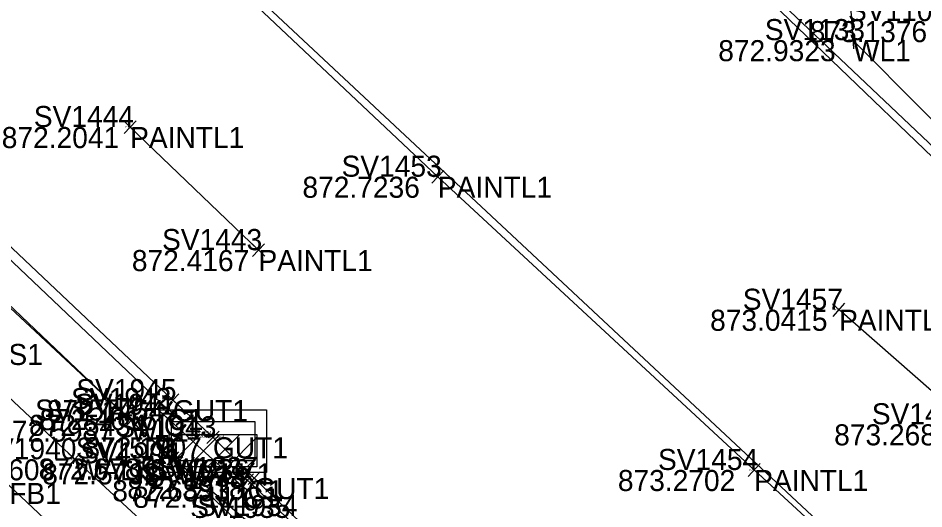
# Model space of a CAD drawing. Extents: x 1469677 to 1493262, y 375219 to 389293.
# Drawn here: x 1480080.3 to 1480132, y 379469.7 to 379497.6 of the extents above; entities that cross this region are included whole.
import ezdxf

# ---------------------------------------------------------------- set-up
doc = ezdxf.new("R2010")
doc.units = 0
for name, color, linetype in [('Building', 7, 'Continuous'), ('DR_X_Drive_Pipe', 7, 'Continuous'), ('DV_X_Lot_Line', 7, 'Continuous'), ('DV_X_Text', 7, 'Continuous'), ('GK_Visualization', 7, 'Continuous'), ('PNTELEV', 7, 'Continuous'), ('RD_P_Text', 7, 'Continuous'), ('RW_P_Esmt_SW', 7, 'Continuous'), ('RW_X_CL_20', 7, 'Continuous'), ('SV_X_Mon_Cells_Found', 7, 'Continuous'), ('SV_X_Random_Point', 7, 'Continuous'), ('SV_X_Text_Elevation', 7, 'Continuous')]:
    doc.layers.add(name, color=color, linetype=linetype)

msp = doc.modelspace()

# ---------------------------------------------------------------- linework, layer by layer
at = {"layer": 'Building'}
for points in [[(1480030.312, 379558.368), (1480048.994, 379540.544), (1480068.184, 379522.458), (1480086.697, 379505.162), (1480104.247, 379488.61), (1480122.276, 379471.896), (1480139.96, 379455.601)], [(1480094.022, 379484.43), (1480086.704, 379491.442)], [(1480134.548, 379474.499), (1480127.117, 379481.028)]]:
    msp.add_lwpolyline(points, dxfattribs=at)
at = {"layer": 'DR_X_Drive_Pipe'}
for points in [[(1480049.152, 379568.017), (1480068.611, 379550.193), (1480086.403, 379533.424), (1480090.024, 379530.079), (1480102.295, 379519.134), (1480111.734, 379511.473), (1480120.332, 379509.136), (1480127.535, 379501.668), (1480127.911, 379496.395), (1480140.166, 379484.084), (1480149.088, 379474.708), (1480164.726, 379459.482), (1480172.622, 379452.503), (1480197.813, 379429.111)], [(1480134.739, 379430.559), (1480121.485, 379441.998), (1480113.085, 379450.369), (1480106.418, 379456.915), (1480094.539, 379467.985), (1480089.15, 379472.551), (1480086.751, 379474.713), (1480073.459, 379487.337), (1480068.123, 379493.187), (1480050.678, 379510.207), (1480044.404, 379515.873)]]:
    msp.add_lwpolyline(points, dxfattribs=at)
at = {"layer": 'DV_X_Lot_Line'}
for points in [[(1480132.903, 379425.968), (1480114.834, 379442.96), (1480103.251, 379453.811), (1480091.01, 379465.628), (1480083.545, 379472.507), (1480065.123, 379489.824), (1480051.079, 379503.111), (1480050.67, 379503.609), (1480040.657, 379513.03), (1480041.273, 379513.837), (1480027.417, 379527.179), (1480013.329, 379540.204)], [(1480053.564, 379505.61), (1480071.797, 379488.664), (1480089.369, 379472.273), (1480095.978, 379465.936)]]:
    msp.add_lwpolyline(points, dxfattribs=at)
at = {"layer": 'PNTELEV'}
for p, q in [((1480127.876, 379496.894), (1480127.947, 379495.897)), ((1480128.41, 379496.431), (1480127.413, 379496.36)), ((1480127.911, 379496.395), (1480127.911, 379496.395)), ((1480087.065, 379491.096), (1480086.342, 379491.788)), ((1480086.358, 379491.081), (1480087.049, 379491.803)), ((1480086.704, 379491.442), (1480086.704, 379491.442)), ((1480103.883, 379488.953), (1480104.611, 379488.267)), ((1480104.59, 379488.974), (1480103.904, 379488.246)), ((1480104.247, 379488.61), (1480104.247, 379488.61)), ((1480094.383, 379484.084), (1480093.661, 379484.776)), ((1480093.676, 379484.069), (1480094.368, 379484.791)), ((1480094.022, 379484.43), (1480094.022, 379484.43)), ((1480127.493, 379480.698), (1480126.741, 379481.358)), ((1480126.787, 379480.652), (1480127.447, 379481.404)), ((1480127.117, 379481.028), (1480127.117, 379481.028)), ((1480089.511, 379475.536), (1480088.779, 379476.217)), ((1480088.805, 379475.51), (1480089.485, 379476.243)), ((1480088.42, 379475.643), (1480089.256, 379475.094)), ((1480088.564, 379474.95), (1480089.112, 379475.787)), ((1480089.145, 379475.876), (1480089.145, 379475.876)), ((1480086.416, 379474.342), (1480087.085, 379475.085)), ((1480088.993, 379474.704), (1480088.253, 379475.377)), ((1480088.286, 379474.671), (1480088.96, 379475.41)), ((1480088.838, 379475.368), (1480088.838, 379475.368)), ((1480087.122, 379474.379), (1480086.379, 379475.048)), ((1480086.751, 379474.713), (1480086.751, 379474.713)), ((1480088.623, 379475.041), (1480088.623, 379475.041)), ((1480091.778, 379473.41), (1480091.066, 379474.112)), ((1480091.071, 379473.405), (1480091.773, 379474.117)), ((1480091.422, 379473.761), (1480091.422, 379473.761)), ((1480083.913, 379472.168), (1480083.177, 379472.846)), ((1480083.206, 379472.139), (1480083.884, 379472.875)), ((1480083.545, 379472.507), (1480083.545, 379472.507)), ((1480089.531, 379472.228), (1480088.768, 379472.874)), ((1480088.826, 379472.169), (1480089.473, 379472.932)), ((1480089.003, 379472.614), (1480089.735, 379471.932)), ((1480089.71, 379472.639), (1480089.028, 379471.908)), ((1480089.15, 379472.551), (1480089.15, 379472.551)), ((1480089.369, 379472.273), (1480089.369, 379472.273)), ((1480121.909, 379472.236), (1480122.642, 379471.556)), ((1480122.616, 379472.262), (1480121.936, 379471.529)), ((1480093.749, 379470.966), (1480093.025, 379471.655)), ((1480093.042, 379470.948), (1480093.732, 379471.673)), ((1480094.14, 379471.091), (1480093.418, 379471.782)), ((1480093.433, 379471.075), (1480094.125, 379471.798)), ((1480122.276, 379471.896), (1480122.276, 379471.896)), ((1480093.537, 379470.652), (1480092.717, 379471.225)), ((1480093.414, 379471.349), (1480092.84, 379470.529)), ((1480093.387, 379471.311), (1480093.387, 379471.311)), ((1480093.779, 379471.437), (1480093.779, 379471.437)), ((1480093.127, 379470.939), (1480093.127, 379470.939))]:
    msp.add_line(p, q, dxfattribs=at)
at = {"layer": 'RD_P_Text'}
for points in [[(1480042.95, 379573.802), (1480051.182, 379566.018), (1480067.383, 379550.834), (1480087.586, 379531.809), (1480105.067, 379515.41), (1480105.589, 379514.887), (1480115.079, 379506.297), (1480116.303, 379505.052), (1480118.53, 379502.967), (1480120.902, 379500.821), (1480138.714, 379483.703), (1480170.84, 379453.681), (1480172.574, 379452.083), (1480181.867, 379443.345), (1480182.839, 379442.217), (1480185.607, 379439.661), (1480186.493, 379438.955), (1480206.919, 379419.855)], [(1480043.308, 379574.086), (1480051.435, 379566.534), (1480067.64, 379551.083), (1480087.827, 379532.141), (1480105.189, 379515.816), (1480105.937, 379515.205), (1480115.287, 379506.588), (1480116.588, 379505.377), (1480116.999, 379505.563), (1480121.373, 379501.34), (1480121.053, 379501.135), (1480146.64, 379476.909), (1480171.177, 379454.102), (1480173.021, 379452.229), (1480182.175, 379443.675), (1480183.379, 379442.683), (1480186.184, 379440.013), (1480186.975, 379439.363), (1480207.407, 379420.301)], [(1480135.19, 379432.332), (1480118.45, 379448.16), (1480110.152, 379455.954), (1480109.273, 379456.61), (1480100.92, 379464.722), (1480096.044, 379469.27), (1480093.779, 379471.437), (1480091.422, 379473.761), (1480089.145, 379475.876), (1480069.411, 379494.504), (1480056.455, 379506.379), (1480055.435, 379507.417), (1480042.302, 379520.019), (1480041.64, 379520.833), (1480030.984, 379530.729), (1480016.059, 379544.67)], [(1480135, 379431.897), (1480118.039, 379447.914), (1480109.91, 379455.647), (1480108.98, 379456.443), (1480100.472, 379464.439), (1480095.645, 379469.163), (1480093.387, 379471.311), (1480093.127, 379470.939), (1480088.623, 379475.041), (1480088.838, 379475.368), (1480068.906, 379494.276), (1480056.264, 379506.212), (1480055.202, 379507.245), (1480042.335, 379519.353), (1480041.39, 379520.138), (1480030.539, 379530.321), (1480016.21, 379543.914)]]:
    msp.add_lwpolyline(points, dxfattribs=at)
at = {"layer": 'RW_X_CL_20'}
for p, q in [((1480091.437, 379475.332), (1480091.437, 379475.332)), ((1480091.437, 379474.665), (1480091.437, 379474.665)), ((1480089.062, 379473.54), (1480089.062, 379473.54)), ((1480091.437, 379473.915), (1480091.437, 379473.915)), ((1480091.437, 379473.915), (1480091.437, 379473.915)), ((1480091.437, 379473.54), (1480091.437, 379473.54)), ((1480093.812, 379473.54), (1480093.812, 379473.54)), ((1480091.437, 379472.415), (1480091.437, 379472.415)), ((1480091.437, 379471.748), (1480091.437, 379471.748))]:
    msp.add_line(p, q, dxfattribs=at)
at = {"layer": 'SV_X_Mon_Cells_Found'}
msp.add_lwpolyline([(1477164.629, 382297.849), (1479615.888, 379904.59), (1480413.414, 379159.216)], dxfattribs=at)
at = {"layer": 'SV_X_Random_Point'}
for p, q in [((1480088.937, 379472.156), (1480090.691, 379473.915)), ((1480088.937, 379473.289), (1480089.561, 379473.915)), ((1480089.993, 379472.082), (1480091.821, 379473.915)), ((1480091.122, 379472.082), (1480092.951, 379473.915)), ((1480092.252, 379472.082), (1480093.937, 379473.771)), ((1480093.382, 379472.082), (1480093.937, 379472.638))]:
    msp.add_line(p, q, dxfattribs=at)
for points in [[(1480088.395, 379475.333), (1480094.479, 379475.333), (1480094.479, 379471.748), (1480088.395, 379471.748)], [(1480089.062, 379474.665), (1480093.812, 379474.665), (1480093.812, 379472.415), (1480089.062, 379472.415)], [(1480088.937, 379473.915), (1480093.937, 379473.915), (1480093.937, 379472.082), (1480088.937, 379472.082)]]:
    msp.add_lwpolyline(points, close=True, dxfattribs=at)
at = {"layer": 'SV_X_Text_Elevation'}
msp.add_line((1479636.611, 379926.284), (1480557.828, 379065.308), dxfattribs=at)

# ---------------------------------------------------------------- texts
at = {"layer": 'DV_X_Text'}
for s, height, p in [('873.1376', 1.2, (1480125.444, 379496.28)), ('872.9323', 1.2, (1480120.23, 379495.195)), ('872.93', 0.06, (1480127.631, 379496.335)), ('872.2041', 1.2, (1480079.388, 379490.242)), ('872.20', 0.06, (1480086.421, 379491.382)), ('872.7236', 1.2, (1480096.528, 379487.41)), ('872.72', 0.06, (1480103.969, 379488.55)), ('872.4167', 1.2, (1480086.804, 379483.23)), ('872.42', 0.06, (1480093.743, 379484.37)), ('873.0415', 1.2, (1480119.767, 379479.828)), ('873.04', 0.06, (1480126.831, 379480.968)), ('872.1454', 1.2, (1480081.956, 379474.676)), ('872.15', 0.06, (1480088.889, 379475.816)), ('872.4616', 1.2, (1480081.545, 379474.168)), ('872.46', 0.06, (1480088.555, 379475.308)), ('872.5987', 1.2, (1480079.069, 379473.513)), ('872.5434', 1.2, (1480080.942, 379473.841)), ('872.60', 0.06, (1480086.466, 379474.653)), ('872.54', 0.06, (1480088.344, 379474.981)), ('873.2688', 1.2, (1480126.838, 379473.299)), ('872.1907', 1.2, (1480084.1, 379472.561)), ('872.2008', 0.2, (1480090.124, 379473.715)), ('872.19', 0.06, (1480091.166, 379473.701)), ('872.20', 0.01, (1480091.39, 379473.905)), ('872.5608', 1.2, (1480075.741, 379471.307)), ('872.6785', 1.2, (1480081.487, 379471.351)), ('872.56', 0.06, (1480083.262, 379472.447)), ('872.68', 0.06, (1480088.869, 379472.491)), ('872.5798', 1.2, (1480081.697, 379471.073)), ('872.58', 0.06, (1480089.089, 379472.213)), ('873.2702', 1.2, (1480114.509, 379470.696)), ('873.27', 0.06, (1480121.996, 379471.836)), ('872.6833', 1.2, (1480085.687, 379470.111)), ('872.3918', 1.2, (1480086.542, 379470.237)), ('872.7111', 1.2, (1480086.881, 379469.739)), ('872.68', 0.06, (1480093.106, 379471.251)), ('872.39', 0.06, (1480093.498, 379471.377)), ('872.71', 0.06, (1480092.871, 379470.879))]:
    msp.add_text(s, height=height, dxfattribs=at).set_placement(p)
at = {"layer": 'GK_Visualization'}
for s, height, p in [('WL1', 1.2, (1480127.911, 379495.195)), ('PAINTL1', 1.2, (1480086.704, 379490.242)), ('PAINTL1', 1.2, (1480104.247, 379487.41)), ('PAINTL1', 1.2, (1480094.022, 379483.23)), ('PAINTL1', 1.2, (1480127.117, 379479.828)), ('STEPS1', 1.2, (1480075.578, 379477.879)), ('GUT1', 1.2, (1480089.145, 379474.676)), ('C1', 1.2, (1480088.838, 379474.168)), ('WL1', 1.2, (1480086.751, 379473.513)), ('C1', 1.2, (1480088.623, 379473.841)), ('CB-3', 0.2, (1480091.437, 379473.715)), ('GUT1', 1.2, (1480091.422, 379472.561)), ('WALK1', 1.2, (1480083.545, 379471.307)), ('WL1', 1.2, (1480089.15, 379471.351)), ('WALK1', 1.2, (1480089.369, 379471.073)), ('PAINTL1', 1.2, (1480122.276, 379470.696)), ('FB1', 1.2, (1480079.816, 379469.96)), ('C1', 1.2, (1480093.127, 379469.739)), ('C1', 1.2, (1480093.387, 379470.111)), ('GUT1', 1.2, (1480093.779, 379470.237))]:
    msp.add_text(s, height=height, dxfattribs=at).set_placement(p)
at = {"layer": 'RW_P_Esmt_SW'}
for s, height, p in [('SV1103', 1.2, (1480127.627, 379497.48)), ('SV1133', 1.2, (1480122.886, 379496.395)), ('SV1133', 0.06, (1480127.66, 379496.395)), ('SV1444', 1.2, (1480081.215, 379491.442)), ('SV1444', 0.06, (1480086.43, 379491.442)), ('SV1453', 1.2, (1480098.758, 379488.61)), ('SV1453', 0.06, (1480103.973, 379488.61)), ('SV1443', 1.2, (1480088.524, 379484.43)), ('SV1443', 0.06, (1480093.747, 379484.43)), ('SV1457', 1.2, (1480121.628, 379481.028)), ('SV1457', 0.06, (1480126.843, 379481.028)), ('SV1945', 1.2, (1480083.637, 379475.876)), ('SV1942', 1.2, (1480083.34, 379475.368)), ('SV1941', 1.2, (1480083.567, 379475.041)), ('SV1577', 1.2, (1480081.29, 379474.713)), ('SV1945', 0.06, (1480088.87, 379475.876)), ('SV1456', 1.2, (1480128.984, 379474.499)), ('SV1941', 0.06, (1480088.37, 379475.041)), ('SV1942', 0.06, (1480088.563, 379475.368)), ('SV1943', 1.2, (1480085.914, 379473.761)), ('SV1577', 0.06, (1480086.478, 379474.713)), ('SV1944', 0.2, (1480090.521, 379473.915)), ('SV1940', 1.2, (1480077.933, 379472.507)), ('SV1576', 1.2, (1480083.614, 379472.551)), ('SV1943', 0.06, (1480091.147, 379473.761)), ('SV1944', 0.01, (1480091.391, 379473.915)), ('SV1994', 1.2, (1480083.861, 379472.273)), ('SV1454', 1.2, (1480116.796, 379471.896)), ('SV1940', 0.06, (1480083.264, 379472.507)), ('SV1936', 1.2, (1480087.794, 379471.311)), ('SV1937', 1.2, (1480088.262, 379471.437)), ('SV1576', 0.06, (1480088.873, 379472.551)), ('SV1938', 1.2, (1480087.6, 379470.939)), ('SV1994', 0.06, (1480089.094, 379472.273)), ('SV1937', 0.06, (1480093.503, 379471.437)), ('SV1454', 0.06, (1480122.002, 379471.896)), ('SV1938', 0.06, (1480092.851, 379470.939)), ('SV1936', 0.06, (1480093.107, 379471.311)), ('SV1934', 1.2, (1480090.536, 379469.27)), ('SV1935', 1.2, (1480090.128, 379469.163))]:
    msp.add_text(s, height=height, dxfattribs=at).set_placement(p)

doc.saveas('drawing.dxf')
